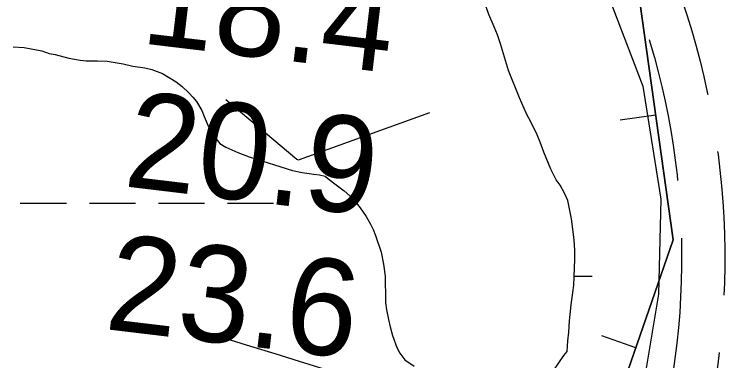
# Model space of a CAD drawing. Extents: x 3445503 to 3483459, y 540493 to 566012.
# Drawn here: x 3466933.2 to 3467427, y 548532.5 to 548773.1 of the extents above; entities that cross this region are included whole.
import ezdxf

# ---------------------------------------------------------------- set-up
doc = ezdxf.new("R2010")
doc.units = 0
for name, color, linetype in [('V-BORW-LINE', 7, 'Continuous'), ('V-RIVR-RANG', 7, 'Continuous'), ('V-ROAD-CNTR', 7, 'Continuous'), ('V-SITE-VEGE', 7, 'Continuous'), ('V-TOPO-MAJR', 7, 'Continuous'), ('V-TOPO-MINR', 7, 'Continuous'), ('V-WETL-SWMP', 7, 'Continuous')]:
    doc.layers.add(name, color=color, linetype=linetype)

msp = doc.modelspace()

# ---------------------------------------------------------------- linework, layer by layer
at = {"layer": 'V-BORW-LINE'}
for p, q in [((3467378.98, 548702.98), (3467354.21, 548699.52)), ((3467365.13, 548541.57), (3467341.5, 548549.74))]:
    msp.add_line(p, q, dxfattribs=at)
for points in [[(3466720.03, 549039.55), (3466746.51, 549040.36), (3466878.64, 549045.12), (3466928.6, 549056.96), (3467103.1, 549012.85), (3467201.16, 548975.42), (3467294.87, 548904.06), (3467367.72, 548783.51), (3467391.05, 548616.54), (3467326.34, 548429.37), (3467274.5, 548300.59), (3467198.02, 548215.41), (3467139.38, 548172.91), (3466996.02, 548188.06), (3466743.16, 548259.11), (3466544, 548310.06), (3466485.39, 548359.68), (3466472.67, 548442.32), (3466444.86, 548605.42), (3466457.29, 548717.72), (3466547.64, 548876.81), (3466669.64, 548985.71), (3466720.03, 549039.55)], [(3467214.7, 548233.98), (3467274.5, 548300.59), (3467326.34, 548429.37), (3467391.05, 548616.54), (3467367.72, 548783.51), (3467297.13, 548900.32)]]:
    msp.add_lwpolyline(points, dxfattribs=at)
at = {"layer": 'V-ROAD-CNTR'}
for points in [[(3467386.04, 548812.83), (3467389.89, 548803.1), (3467393.72, 548792.82), (3467397.35, 548782.47), (3467400.78, 548772.05), (3467404, 548761.56), (3467407.02, 548751.02), (3467409.83, 548740.41), (3467412.43, 548729.75), (3467414.82, 548719.05), (3467415.18, 548717.31)], [(3467374.47, 548755.51), (3467375.24, 548753.03), (3467378.09, 548743.05), (3467380.75, 548733.01), (3467383.22, 548722.92), (3467385.48, 548712.79), (3467387.55, 548702.61), (3467389.42, 548692.4), (3467391.08, 548682.15), (3467392.55, 548671.87), (3467393.82, 548661.56), (3467394.22, 548657.64)], [(3467421.99, 548677.9), (3467422.29, 548675.82), (3467423.63, 548664.93), (3467424.75, 548654.01), (3467425.66, 548643.08), (3467426.36, 548632.09), (3467426.79, 548620.71), (3467427, 548609.36), (3467426.98, 548598.01), (3467426.74, 548586.66), (3467426.39, 548578.15)], [(3467396.84, 548617.74), (3467397, 548609.11), (3467396.98, 548598.35), (3467396.75, 548587.6), (3467396.31, 548576.86), (3467395.65, 548566.13), (3467394.78, 548555.4), (3467393.7, 548544.71), (3467392.4, 548534.03), (3467390.89, 548523.38), (3467390.04, 548518.12)], [(3467423.14, 548538.29), (3467422.15, 548530.12), (3467420.56, 548518.88), (3467418.74, 548507.68), (3467416.71, 548496.51), (3467414.45, 548485.39), (3467411.98, 548474.32), (3467409.28, 548463.29), (3467406.36, 548452.32), (3467403.23, 548441.41), (3467402.95, 548440.49)]]:
    msp.add_lwpolyline(points, dxfattribs=at)
at = {"layer": 'V-SITE-VEGE'}
for points in [[(3467308.22, 548526.07), (3467315.21, 548536.06), (3467317.4, 548538.95), (3467318, 548546.46), (3467318.61, 548552.43), (3467318.99, 548560.16), (3467319.62, 548564.58), (3467320.23, 548571.43), (3467321.49, 548579.83), (3467322.11, 548584.92), (3467322.85, 548602.81), (3467322.8, 548609.21), (3467322.3, 548616.5), (3467320.42, 548631.06), (3467317.88, 548643.84), (3467315.64, 548648.91), (3467312.5, 548654.4), (3467309.83, 548658.13), (3467306.01, 548665.61), (3467301.28, 548677.28), (3467298.8, 548684.32), (3467296.55, 548689.38), (3467292.73, 548697.52), (3467289.15, 548703.9), (3467284.42, 548715.12), (3467276.76, 548734.05), (3467271.1, 548752.56), (3467269.06, 548758.73), (3467266.81, 548764.45), (3467262.98, 548772.81), (3467261.18, 548778.32)], [(3466932.59, 548750.54), (3466940.11, 548749.93), (3466944.97, 548749.09), (3466952.49, 548747.6), (3466957.58, 548745.88), (3466961.56, 548745.03), (3466971.08, 548742.67), (3466979.04, 548741.19), (3466983.24, 548740.78)], [(3466983.24, 548740.78), (3466990.97, 548740.84), (3466997.81, 548740.45), (3467008.87, 548738.56), (3467015.73, 548737.06), (3467023.91, 548735.8), (3467028.77, 548734.74), (3467036.31, 548731.93), (3467045.85, 548726.04), (3467049.85, 548722.98), (3467054.52, 548718.6), (3467057.41, 548715.53), (3467059.87, 548712.46), (3467063.67, 548706.31), (3467065.25, 548702.12), (3467068.4, 548694.42), (3467071.31, 548689.37), (3467076, 548683.44), (3467080.21, 548680.82), (3467088.63, 548677.14), (3467096.39, 548674.1), (3467109.67, 548670.02), (3467114.1, 548668.51), (3467126.49, 548664.63), (3467133.35, 548663.14), (3467141.31, 548662.1), (3467145.28, 548661.69), (3467149.27, 548660.61), (3467152.16, 548658.43), (3467155.93, 548655.37), (3467162.6, 548650.56), (3467166.38, 548647.06), (3467170.16, 548643.11), (3467173.51, 548638.72), (3467177.76, 548632.57), (3467180.89, 548627.3), (3467182.69, 548623.56), (3467184.26, 548619.38), (3467188.11, 548607.93), (3467189.72, 548599.55), (3467190.89, 548591.16), (3467190.94, 548585.2), (3467191.2, 548580.13), (3467191.26, 548573.06), (3467191.96, 548567.99), (3467193.34, 548561.15), (3467194.48, 548556.08), (3467196.08, 548550.13), (3467199.01, 548541.77), (3467201.25, 548537.81), (3467204.6, 548533.2), (3467211.26, 548528.83)]]:
    msp.add_lwpolyline(points, dxfattribs=at)
at = {"layer": 'V-TOPO-MAJR'}
for points in [[(3467114.59, 548537.34), (3467097.58, 548542.53), (3467080.56, 548547.65), (3467066.19, 548551.93), (3467057.72, 548550.27)], [(3467054.38, 548526.09), (3467102.82, 548472.82), (3467106.86, 548470.7), (3467111.32, 548471.65), (3467152.21, 548497.1), (3467157.91, 548505.33), (3467159.82, 548513.08), (3467156.06, 548520.13), (3467148.51, 548526.7), (3467131.56, 548532.05), (3467114.59, 548537.34)]]:
    msp.add_lwpolyline(points, dxfattribs=at)
at = {"layer": 'V-TOPO-MINR'}
msp.add_lwpolyline([(3467080.34, 548713.98), (3467129.52, 548672.49), (3467130.42, 548672.07), (3467131.42, 548672.15), (3467222.11, 548704.8)], dxfattribs=at)
at = {"layer": 'V-WETL-SWMP'}
for p, q in [((3466937.44, 548641.89), (3466969.44, 548641.89)), ((3466985.44, 548641.89), (3467017.44, 548641.89)), ((3467033.44, 548641.89), (3467065.44, 548641.89)), ((3467081.44, 548641.89), (3467113.44, 548641.89)), ((3467322.37, 548591.15), (3467334.76, 548591.15))]:
    msp.add_line(p, q, dxfattribs=at)
for points in [[(3466757.68, 548527.32), (3466781.14, 548548.29), (3466796.1, 548573.17), (3466809.06, 548607.84), (3466869.99, 548776.59), (3466907.55, 548893.01), (3466921.87, 548912), (3466938.83, 548921.2), (3466964.29, 548927.81), (3467008.7, 548935.78), (3467098.16, 548954.33), (3467146.47, 548967.54), (3467177.19, 548965.02), (3467203.36, 548953.33), (3467234.79, 548929.25), (3467268.89, 548890.8), (3467326.62, 548809.29), (3467344.32, 548790.4), (3467370, 548723.17), (3467382.65, 548644.8), (3467380.88, 548578.8), (3467369.96, 548513.43)], [(3467308.22, 548526.07), (3467315.21, 548536.06), (3467317.39, 548538.95), (3467318, 548546.46), (3467318.61, 548552.43), (3467318.99, 548560.16), (3467319.62, 548564.58), (3467320.23, 548571.43), (3467321.49, 548579.83), (3467322.11, 548584.92), (3467322.85, 548602.81), (3467322.8, 548609.21), (3467322.3, 548616.5), (3467320.42, 548631.06), (3467317.89, 548643.84), (3467315.64, 548648.91), (3467312.5, 548654.4), (3467309.83, 548658.13), (3467306.01, 548665.61), (3467301.28, 548677.28), (3467298.8, 548684.32), (3467296.55, 548689.38), (3467292.73, 548697.52), (3467289.15, 548703.9), (3467284.42, 548715.12), (3467276.76, 548734.05), (3467271.1, 548752.56), (3467269.06, 548758.72), (3467266.81, 548764.45), (3467262.98, 548772.81), (3467261.17, 548778.32)], [(3466932.59, 548750.54), (3466940.11, 548749.93), (3466944.97, 548749.09), (3466952.49, 548747.6), (3466957.58, 548745.88), (3466961.56, 548745.03), (3466971.08, 548742.67), (3466979.04, 548741.19), (3466983.24, 548740.78), (3466990.97, 548740.84), (3466997.81, 548740.45), (3467008.87, 548738.55)], [(3467008.87, 548738.55), (3467015.73, 548737.06), (3467023.91, 548735.8), (3467028.78, 548734.74), (3467036.31, 548731.93), (3467045.85, 548726.04), (3467049.85, 548722.98), (3467054.52, 548718.6), (3467057.41, 548715.53), (3467059.87, 548712.46), (3467063.67, 548706.31), (3467065.25, 548702.12), (3467068.4, 548694.42), (3467071.31, 548689.36), (3467076, 548683.44), (3467080.21, 548680.82), (3467088.63, 548677.14), (3467096.39, 548674.11), (3467109.67, 548670.02), (3467114.1, 548668.51), (3467126.49, 548664.63), (3467133.35, 548663.14), (3467141.31, 548662.1), (3467145.29, 548661.69), (3467149.27, 548660.61), (3467152.16, 548658.43), (3467155.94, 548655.37), (3467162.6, 548650.56), (3467166.38, 548647.06), (3467170.16, 548643.11), (3467173.51, 548638.72), (3467177.76, 548632.57), (3467180.89, 548627.3), (3467182.69, 548623.56), (3467184.26, 548619.38), (3467188.11, 548607.93), (3467189.72, 548599.55), (3467190.89, 548591.17), (3467190.94, 548585.2), (3467191.2, 548580.13), (3467191.26, 548573.06), (3467191.96, 548567.99), (3467193.34, 548561.15), (3467194.48, 548556.08), (3467196.08, 548550.13), (3467199.01, 548541.77), (3467201.25, 548537.81), (3467204.6, 548533.2), (3467211.26, 548528.83)]]:
    msp.add_lwpolyline(points, dxfattribs=at)

# ---------------------------------------------------------------- texts
at = {"layer": 'V-RIVR-RANG'}
for s, p in [('18.4', (3467020.29, 548753.04)), ('20.9', (3467008.39, 548653.75)), ('23.6', (3466995.19, 548554.62))]:
    msp.add_text(s, height=67, rotation=353.1783, dxfattribs=at).set_placement(p)

doc.saveas('drawing.dxf')
